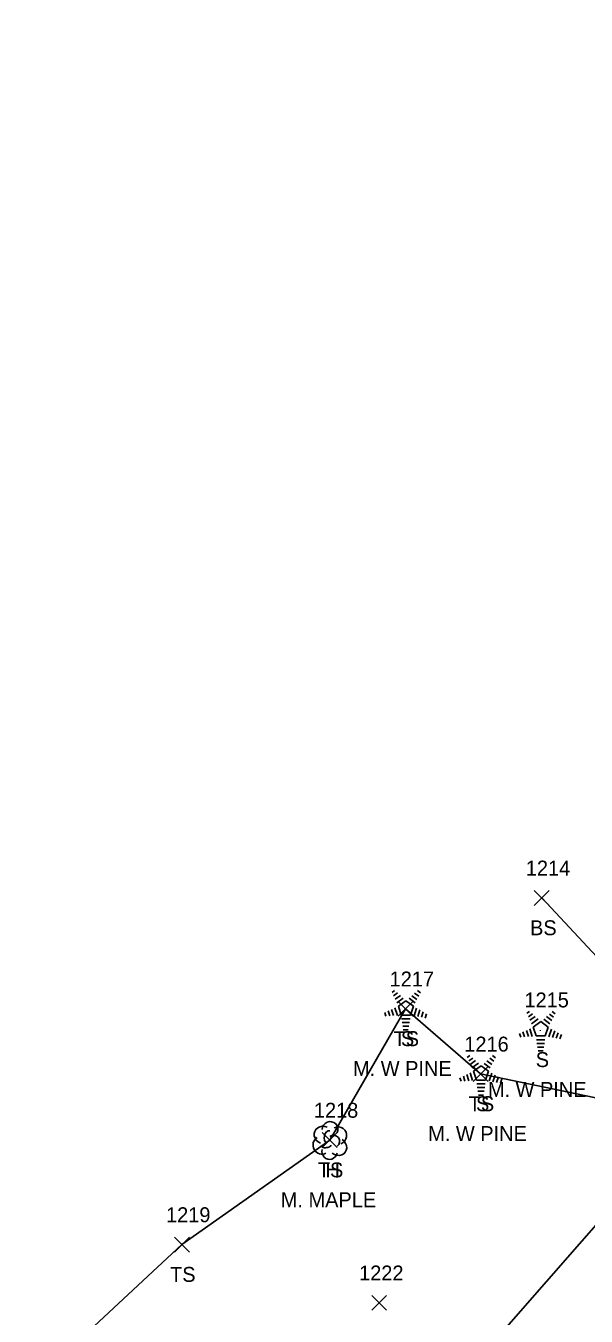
# Model space of a CAD drawing. Extents: x 1462089 to 1464015, y 730534 to 736144.
# Drawn here: x 1463309.8 to 1463384.9, y 735838.1 to 736011.2 of the extents above; entities that cross this region are included whole.
import ezdxf

# ---------------------------------------------------------------- set-up
doc = ezdxf.new("R2010")
doc.units = 0
for name, color, linetype in [('L_A', 7, 'Continuous'), ('L_C', 7, 'Continuous'), ('L_I', 7, 'Continuous'), ('L_TIC', 7, 'Continuous'), ('LELB', 7, 'Continuous'), ('LTC', 7, 'Continuous'), ('LTD', 7, 'Continuous')]:
    doc.layers.add(name, color=color, linetype=linetype)

msp = doc.modelspace()

# ---------------------------------------------------------------- linework, layer by layer
at = {"layer": 'L_TIC'}
for points in [[(1463377.95, 735893.22), (1463379.95, 735895.22)], [(1463379.95, 735893.22), (1463377.95, 735895.22)], [(1463359.7, 735878.35), (1463361.7, 735880.35)], [(1463361.7, 735878.35), (1463359.7, 735880.35)], [(1463369.76, 735869.62), (1463371.76, 735871.62)], [(1463371.76, 735869.62), (1463369.76, 735871.62)], [(1463349.54, 735860.75), (1463351.54, 735862.75)], [(1463351.54, 735860.75), (1463349.54, 735862.75)], [(1463329.74, 735846.74), (1463331.74, 735848.74)], [(1463331.74, 735846.74), (1463329.74, 735848.74)], [(1463356.17, 735838.93), (1463358.17, 735840.93)], [(1463358.17, 735838.93), (1463356.17, 735840.93)]]:
    msp.add_lwpolyline(points, dxfattribs=at)
at = {"layer": 'LELB'}
for points in [[(1463430.72, 736011.16), (1463446.48, 735993.75), (1463474.32, 735974.43), (1463483.53, 735961.28), (1463481.92, 735951.74), (1463451.7, 735919.65), (1463417.46, 735885.33), (1463398.86, 735864.76), (1463369.83, 735831.62), (1463349.33, 735806.79), (1463334.7, 735810.67)], [(1463423.74, 736000.89), (1463445.76, 735988.64), (1463456.53, 735984.34), (1463474.32, 735974.43), (1463488.05, 735963.54), (1463486.26, 735951.07), (1463456.62, 735916.14), (1463418.92, 735881.62), (1463398.86, 735864.76), (1463370.76, 735870.62), (1463360.7, 735879.35), (1463350.54, 735861.75), (1463330.74, 735847.74), (1463309.82, 735828.24)], [(1463456.53, 735984.34), (1463460.2, 735967.44), (1463447.34, 735949.8), (1463418.78, 735924.53), (1463395.31, 735905.96), (1463396, 735876.37), (1463388.18, 735884.37), (1463378.95, 735894.22)]]:
    msp.add_lwpolyline(points, dxfattribs=at)
at = {"layer": 'LTC'}
for p, q in [((1463358.89, 735881.56), (1463359.24, 735881.82)), ((1463359.1, 735881.1), (1463359.63, 735881.48)), ((1463359.31, 735880.63), (1463360.01, 735881.14)), ((1463359.52, 735880.16), (1463360.4, 735880.8)), ((1463359.74, 735879.71), (1463360.76, 735880.44)), ((1463360.76, 735880.44), (1463361.75, 735879.72)), ((1463361.18, 735880.76), (1463361.98, 735880.17)), ((1463361.55, 735881.11), (1463362.23, 735880.61)), ((1463361.92, 735881.45), (1463362.47, 735881.05)), ((1463362.29, 735881.8), (1463362.71, 735881.5)), ((1463357.92, 735878.84), (1463358.07, 735878.37)), ((1463358.38, 735879.06), (1463358.59, 735878.41)), ((1463358.83, 735879.27), (1463359.1, 735878.44)), ((1463359.29, 735879.49), (1463359.62, 735878.47)), ((1463359.74, 735879.71), (1463360.13, 735878.52)), ((1463361.75, 735879.72), (1463361.36, 735878.52)), ((1463362.19, 735879.45), (1463361.85, 735878.41)), ((1463362.63, 735879.2), (1463362.35, 735878.31)), ((1463363.08, 735878.95), (1463362.84, 735878.22)), ((1463363.52, 735878.7), (1463363.34, 735878.12)), ((1463376.96, 735878.75), (1463377.31, 735879.01)), ((1463377.17, 735878.29), (1463377.7, 735878.67)), ((1463380.36, 735878.99), (1463380.77, 735878.69)), ((1463361.36, 735878.52), (1463360.13, 735878.52)), ((1463361.32, 735878.02), (1463360.18, 735878.02)), ((1463361.24, 735877.52), (1463360.25, 735877.52)), ((1463361.16, 735877.02), (1463360.32, 735877.02)), ((1463377.38, 735877.82), (1463378.08, 735878.33)), ((1463377.59, 735877.35), (1463378.46, 735877.99)), ((1463377.81, 735876.9), (1463378.82, 735877.63)), ((1463378.82, 735877.63), (1463379.82, 735876.91)), ((1463379.24, 735877.95), (1463380.05, 735877.36)), ((1463379.61, 735878.3), (1463380.29, 735877.8)), ((1463379.98, 735878.64), (1463380.53, 735878.24)), ((1463361.07, 735876.52), (1463360.4, 735876.52)), ((1463375.99, 735876.03), (1463376.14, 735875.56)), ((1463376.44, 735876.25), (1463376.66, 735875.6)), ((1463376.9, 735876.46), (1463377.17, 735875.63)), ((1463377.36, 735876.68), (1463377.69, 735875.66)), ((1463377.81, 735876.9), (1463378.2, 735875.71)), ((1463379.43, 735875.71), (1463378.2, 735875.71)), ((1463379.39, 735875.21), (1463378.24, 735875.21)), ((1463379.82, 735876.91), (1463379.43, 735875.71)), ((1463380.26, 735876.64), (1463379.92, 735875.6)), ((1463380.7, 735876.39), (1463380.41, 735875.5)), ((1463381.15, 735876.14), (1463380.91, 735875.41)), ((1463381.59, 735875.89), (1463381.4, 735875.31)), ((1463379.31, 735874.71), (1463378.32, 735874.71)), ((1463379.22, 735874.21), (1463378.39, 735874.21)), ((1463379.14, 735873.71), (1463378.46, 735873.71)), ((1463368.96, 735872.83), (1463369.31, 735873.09)), ((1463369.17, 735872.37), (1463369.7, 735872.75)), ((1463369.38, 735871.9), (1463370.08, 735872.41)), ((1463369.59, 735871.43), (1463370.47, 735872.07)), ((1463371.24, 735872.03), (1463372.05, 735871.44)), ((1463371.62, 735872.37), (1463372.29, 735871.88)), ((1463371.99, 735872.72), (1463372.54, 735872.32)), ((1463372.36, 735873.07), (1463372.78, 735872.77)), ((1463367.99, 735870.11), (1463368.14, 735869.64)), ((1463368.45, 735870.33), (1463368.66, 735869.67)), ((1463368.9, 735870.54), (1463369.17, 735869.71)), ((1463369.36, 735870.76), (1463369.69, 735869.74)), ((1463369.81, 735870.98), (1463370.82, 735871.71)), ((1463369.81, 735870.98), (1463370.2, 735869.79)), ((1463370.82, 735871.71), (1463371.82, 735870.99)), ((1463371.82, 735870.99), (1463371.43, 735869.79)), ((1463372.26, 735870.72), (1463371.92, 735869.68)), ((1463372.7, 735870.47), (1463372.42, 735869.58)), ((1463373.15, 735870.22), (1463372.91, 735869.49)), ((1463371.43, 735869.79), (1463370.2, 735869.79)), ((1463371.39, 735869.29), (1463370.25, 735869.29)), ((1463371.31, 735868.79), (1463370.32, 735868.79)), ((1463371.22, 735868.29), (1463370.39, 735868.29)), ((1463373.59, 735869.97), (1463373.41, 735869.39)), ((1463371.14, 735867.79), (1463370.47, 735867.79))]:
    msp.add_line(p, q, dxfattribs=at)
at = {"layer": 'LTD'}
msp.add_line((1463350.54, 735861.75), (1463350.54, 735861.75), dxfattribs=at)
msp.add_line((1463350.54, 735861.75), (1463350.54, 735861.75), dxfattribs=at)
msp.add_arc((1463350.59, 735863.18), 1.05, 335.5272, 180.9563, dxfattribs=at)
for centre, major_axis, ratio, start_param, end_param in [((1463349.75, 735862.41), (1.21, -0.51), 0.895232, 1.570796, 4.712389), ((1463351.59, 735862.33), (-1.14, -0.48), 0.949671, 1.570796, 4.712389), ((1463349.46, 735861.04), (0.58, -1.04), 0.959034, 3.141593, 6.283185), ((1463350.34, 735862.2), (-0.208, -0.792), 0.645439, 3.141593, 6.283185), ((1463351.04, 735861.58), (-0.5, 0.667), 0.989748, 3.141593, 6.283185), ((1463351.54, 735860.91), (-1.09, 0.79), 0.841452, 1.570796, 4.712389), ((1463350.54, 735860.25), (0.26, 1.06), 0.942809, 1.570796, 4.712389), ((1463350.09, 735861), (-0.625, -0.083), 0.423636, 0, 3.141593)]:
    msp.add_ellipse(centre, major_axis=major_axis, ratio=ratio, start_param=start_param, end_param=end_param, dxfattribs=at)

# ---------------------------------------------------------------- texts
at = {"layer": 'L_A'}
for s, p in [('BS', (1463377.39, 735889.22)), ('TS', (1463359.1, 735874.35)), ('S', (1463360.08, 735874.35)), ('S', (1463378.15, 735871.54)), ('TS', (1463369.17, 735865.62)), ('S', (1463370.15, 735865.62)), ('TS', (1463348.95, 735856.75)), ('H', (1463349.98, 735856.75)), ('TS', (1463329.15, 735842.74))]:
    msp.add_text(s, height=2, dxfattribs=at).set_placement(p)
at = {"layer": 'L_C'}
for s, p in [('M. W PINE', (1463353.67, 735870.35)), ('M. W PINE', (1463371.74, 735867.54)), ('M. W PINE', (1463363.74, 735861.62)), ('M. MAPLE', (1463343.99, 735852.75))]:
    msp.add_text(s, height=2, dxfattribs=at).set_placement(p)
at = {"layer": 'L_I'}
for s, p in [('1214', (1463376.82, 735897.22)), ('1217', (1463358.57, 735882.35)), ('1217', (1463358.57, 735882.35)), ('1215', (1463376.64, 735879.54)), ('1216', (1463368.58, 735873.62)), ('1216', (1463368.58, 735873.62)), ('1218', (1463348.42, 735864.75)), ('1218', (1463348.42, 735864.75)), ('1219', (1463328.61, 735850.74)), ('1222', (1463354.48, 735842.93))]:
    msp.add_text(s, height=2, dxfattribs=at).set_placement(p)
at = {"layer": 'LTC'}
for p in [(1463360.64, 735879.46), (1463378.7, 735876.65), (1463370.71, 735870.73)]:
    msp.add_text('.', height=1.04, rotation=270, dxfattribs=at).set_placement(p)

doc.saveas('drawing.dxf')
